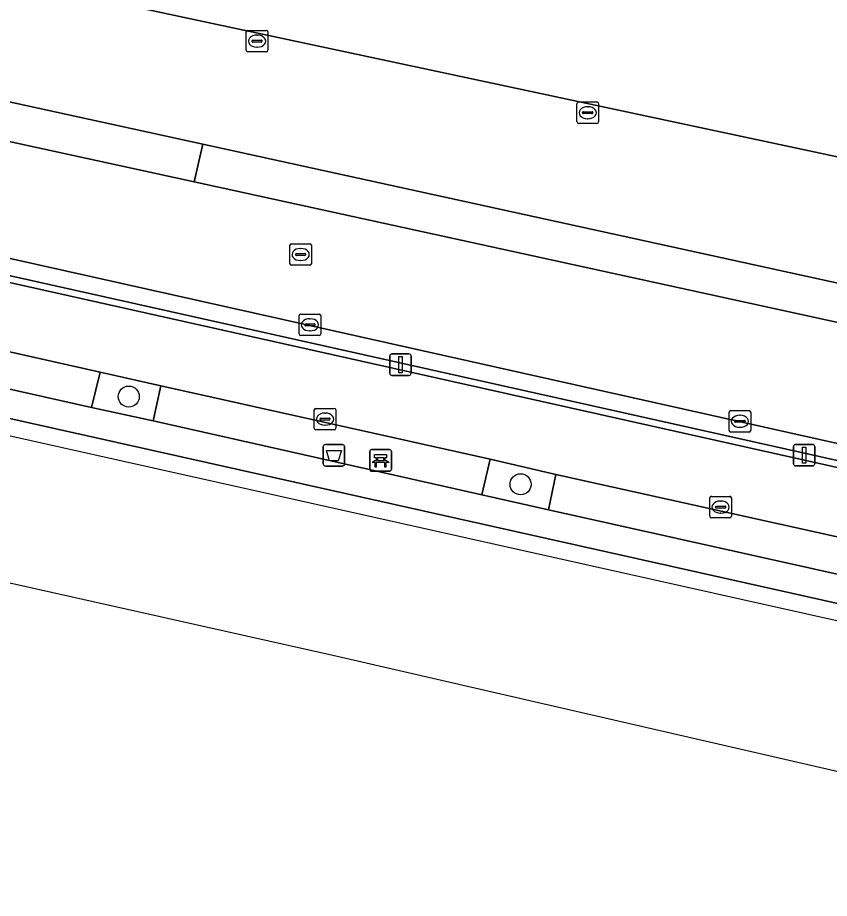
# Model space of a CAD drawing. Extents: x 162172 to 163187, y 382874 to 383685.
# Drawn here: x 162485.43 to 162523.12, y 383006.86 to 383047.77 of the extents above; entities that cross this region are included whole.
import ezdxf

# ---------------------------------------------------------------- set-up
doc = ezdxf.new("R2010")
doc.units = 0
for name, color, linetype in [('IMGEO_Afvalbak', 7, 'Continuous'), ('IMGEO_Bank', 7, 'Continuous'), ('IMGEO_Boom', 7, 'Continuous'), ('IMGEO_Fietspad_open', 7, 'Continuous'), ('IMGEO_Groenvoorziening', 7, 'Continuous'), ('IMGEO_Hek', 7, 'Continuous'), ('IMGEO_Kademuur', 7, 'Continuous'), ('IMGEO_Kolk', 7, 'Continuous'), ('IMGEO_Lichtmast', 7, 'Continuous'), ('IMGEO_Muur', 7, 'Continuous'), ('IMGEO_Parkeervlak_open', 7, 'Continuous'), ('IMGEO_Rijbaan_lokaal_open', 7, 'Continuous'), ('IMGEO_Rioolput', 7, 'Continuous'), ('IMGEO_Verkeerseiland_open', 7, 'Continuous'), ('IMGEO_Voetpad_open', 7, 'Continuous'), ('IMGEO_Waterloop', 7, 'Continuous')]:
    doc.layers.add(name, color=color, linetype=linetype)

msp = doc.modelspace()

# ---------------------------------------------------------------- linework, layer by layer
at = {"layer": 'IMGEO_Afvalbak'}
for p, q in [((162499.721, 383027.942), (162500.511, 383027.942)), ((162500.511, 383027.942), (162499.721, 383027.942)), ((162499.621, 383027.042), (162499.621, 383027.842)), ((162499.621, 383027.842), (162499.621, 383027.042)), ((162500.611, 383027.842), (162500.611, 383027.042)), ((162500.611, 383027.042), (162500.611, 383027.842)), ((162500.511, 383026.942), (162499.721, 383026.942)), ((162499.721, 383026.942), (162500.511, 383026.942))]:
    msp.add_line(p, q, dxfattribs=at)
msp.add_lwpolyline([(162499.764, 383027.656), (162500.468, 383027.656), (162500.319, 383027.186), (162499.913, 383027.186), (162499.764, 383027.656)], dxfattribs=at)
for centre, start, end in [((162499.721, 383027.842), 90, 180), ((162499.721, 383027.842), 90, 180), ((162500.511, 383027.842), 0, 90), ((162500.511, 383027.842), 360, 90), ((162499.721, 383027.042), 180, 270), ((162499.721, 383027.042), 180, 270), ((162500.511, 383027.042), 270, 0), ((162500.511, 383027.042), 270, 0)]:
    msp.add_arc(centre, 0.1, start, end, dxfattribs=at)
at = {"layer": 'IMGEO_Bank'}
for p, q in [((162501.784, 383026.779), (162501.784, 383027.62)), ((162501.784, 383027.62), (162501.784, 383026.779)), ((162501.859, 383027.704), (162502.7, 383027.704)), ((162502.7, 383027.704), (162501.859, 383027.704)), ((162502.784, 383027.629), (162502.784, 383026.788)), ((162502.784, 383026.788), (162502.784, 383027.629)), ((162502.481, 383027.102), (162502.088, 383027.102)), ((162502.093, 383027.21), (162502.093, 383027.316)), ((162502.137, 383027.316), (162502.137, 383027.21)), ((162502.425, 383027.322), (162502.143, 383027.322)), ((162502.143, 383027.204), (162502.425, 383027.204)), ((162502.431, 383027.21), (162502.431, 383027.316)), ((162502.475, 383027.316), (162502.475, 383027.21)), ((162502.709, 383026.704), (162501.868, 383026.704)), ((162501.868, 383026.704), (162502.709, 383026.704))]:
    msp.add_line(p, q, dxfattribs=at)
for points in [[(162502.031, 383027.102), (162501.889, 383027.102), (162502.001, 383027.204), (162502.087, 383027.204)], [(162502.087, 383027.322), (162502.001, 383027.322), (162502.001, 383027.483), (162502.564, 383027.483), (162502.564, 383027.322), (162502.481, 383027.322)], [(162502.081, 383027.095), (162502.081, 383026.888), (162502.038, 383026.888), (162502.038, 383027.095)], [(162502.481, 383027.204), (162502.564, 383027.204), (162502.676, 383027.102), (162502.537, 383027.102)], [(162502.531, 383027.095), (162502.531, 383026.888), (162502.487, 383026.888), (162502.487, 383027.095)]]:
    msp.add_lwpolyline(points, dxfattribs=at)
for centre, radius, start, end in [((162501.862, 383027.626), 0.0779, 92.4484, 184.2845), ((162501.862, 383027.626), 0.0779, 92.4484, 184.2845), ((162502.706, 383027.626), 0.0779, 2.4484, 94.2845), ((162502.706, 383027.626), 0.0779, 2.4484, 94.2845), ((162502.031, 383027.095), 0.00671, 2.8957, 87.1043), ((162502.088, 383027.095), 0.00671, 92.8957, 177.1043), ((162502.086, 383027.315), 0.00671, 2.8957, 87.1043), ((162502.086, 383027.211), 0.00671, 272.8957, 357.1043), ((162502.143, 383027.315), 0.00671, 92.8957, 177.1043), ((162502.143, 383027.211), 0.00671, 182.8957, 267.1043), ((162502.425, 383027.315), 0.00671, 2.8957, 87.1043), ((162502.425, 383027.211), 0.00671, 272.8957, 357.1043), ((162502.482, 383027.315), 0.00671, 92.8957, 177.1043), ((162502.482, 383027.211), 0.00671, 182.8957, 267.1043), ((162502.48, 383027.095), 0.00671, 2.8957, 87.1043), ((162502.537, 383027.095), 0.00671, 92.8957, 177.1043), ((162501.862, 383026.782), 0.0779, 182.4484, 274.2845), ((162501.862, 383026.782), 0.0779, 182.4484, 274.2845), ((162502.706, 383026.782), 0.0779, 272.4484, 4.2845), ((162502.706, 383026.782), 0.0779, 272.4484, 4.2845)]:
    msp.add_arc(centre, radius, start, end, dxfattribs=at)
at = {"layer": 'IMGEO_Boom'}
for centre in [(162490.592, 383030.168), (162508.782, 383026.095)]:
    msp.add_circle(centre, 0.489, dxfattribs=at)
at = {"layer": 'IMGEO_Fietspad_open'}
for points in [[(162549.926, 383021.874), (162543.947, 383023.434), (162543.781, 383022.666), (162543.703, 383022.357), (162314.763, 383073.543)], [(162378.713, 383056.036), (162398.014, 383051.682), (162401.082, 383050.99), (162416.633, 383047.524), (162419.724, 383046.835), (162435.999, 383043.208), (162439.063, 383042.52), (162467.91, 383036.105), (162470.853, 383035.44), (162489.265, 383031.3), (162492.087, 383030.664), (162507.365, 383027.258), (162510.415, 383026.546), (162528.512, 383022.538)]]:
    msp.add_lwpolyline(points, dxfattribs=at)
at = {"layer": 'IMGEO_Groenvoorziening'}
for points in [[(162491.728, 383029.044), (162492.087, 383030.664), (162489.265, 383031.3), (162488.859, 383029.659)], [(162510.072, 383024.91), (162510.415, 383026.546), (162507.365, 383027.258), (162506.987, 383025.602)]]:
    msp.add_lwpolyline(points, close=True, dxfattribs=at)
at = {"layer": 'IMGEO_Hek'}
msp.add_lwpolyline([(162493.634, 383040.136), (162494.028, 383041.886)], dxfattribs=at)
at = {"layer": 'IMGEO_Kademuur'}
msp.add_lwpolyline([(162187.251, 383096.286), (162183.031, 383097.321), (162182.996, 383097.146), (162186.034, 383096.464), (162186.014, 383096.385), (162187.94, 383094.645), (162313.239, 383066.765), (162380.82, 383051.66), (162568.136, 383009.792), (162569.19, 383010.669), (162569.694, 383011.088), (162569.191, 383011.677), (162567.965, 383010.651), (162541.309, 383016.586), (162313.416, 383067.527), (162188.296, 383095.38)], close=True, dxfattribs=at)
at = {"layer": 'IMGEO_Kolk'}
for p, q in [((162496.124, 383047.173), (162496.976, 383047.173)), ((162496.049, 383046.247), (162496.049, 383047.099)), ((162496.537, 383046.953), (162496.562, 383046.953)), ((162497.05, 383047.099), (162497.05, 383046.247)), ((162496.308, 383046.667), (162496.308, 383046.679)), ((162496.746, 383046.63), (162496.348, 383046.63)), ((162496.351, 383046.716), (162496.749, 383046.716)), ((162496.56, 383046.393), (162496.535, 383046.393)), ((162496.792, 383046.679), (162496.792, 383046.667)), ((162496.976, 383046.173), (162496.124, 383046.173)), ((162511.401, 383042.923), (162511.401, 383043.775)), ((162511.476, 383043.849), (162512.328, 383043.849)), ((162511.889, 383043.629), (162511.914, 383043.629)), ((162512.402, 383043.775), (162512.402, 383042.923)), ((162511.66, 383043.343), (162511.66, 383043.355)), ((162512.098, 383043.306), (162511.7, 383043.306)), ((162511.703, 383043.392), (162512.101, 383043.392)), ((162511.912, 383043.069), (162511.887, 383043.069)), ((162512.144, 383043.355), (162512.144, 383043.343)), ((162512.328, 383042.849), (162511.476, 383042.849)), ((162498.501, 383033.074), (162498.501, 383033.926)), ((162498.576, 383034), (162499.428, 383034)), ((162498.989, 383033.78), (162499.014, 383033.78)), ((162499.502, 383033.926), (162499.502, 383033.074)), ((162498.76, 383033.494), (162498.76, 383033.506)), ((162499.198, 383033.457), (162498.8, 383033.457)), ((162498.803, 383033.543), (162499.201, 383033.543)), ((162499.244, 383033.506), (162499.244, 383033.494)), ((162499.428, 383033), (162498.576, 383033)), ((162499.012, 383033.22), (162498.987, 383033.22)), ((162499.281, 383029.62), (162500.133, 383029.62)), ((162499.206, 383028.694), (162499.206, 383029.546)), ((162499.508, 383029.163), (162499.906, 383029.163)), ((162499.694, 383029.4), (162499.719, 383029.4)), ((162500.207, 383029.546), (162500.207, 383028.694)), ((162518.464, 383028.593), (162518.464, 383029.445)), ((162518.539, 383029.519), (162519.391, 383029.519)), ((162518.952, 383029.299), (162518.977, 383029.299)), ((162519.465, 383029.445), (162519.465, 383028.593)), ((162499.465, 383029.114), (162499.465, 383029.126)), ((162499.903, 383029.077), (162499.505, 383029.077)), ((162499.717, 383028.84), (162499.692, 383028.84)), ((162499.949, 383029.126), (162499.949, 383029.114)), ((162518.723, 383029.013), (162518.723, 383029.025)), ((162519.161, 383028.976), (162518.763, 383028.976)), ((162518.766, 383029.062), (162519.164, 383029.062)), ((162518.975, 383028.739), (162518.95, 383028.739)), ((162519.207, 383029.025), (162519.207, 383029.013)), ((162500.133, 383028.62), (162499.281, 383028.62)), ((162519.391, 383028.519), (162518.539, 383028.519)), ((162517.568, 383024.609), (162517.568, 383025.461)), ((162517.643, 383025.535), (162518.495, 383025.535)), ((162518.569, 383025.461), (162518.569, 383024.609)), ((162517.87, 383025.078), (162518.268, 383025.078)), ((162518.056, 383025.315), (162518.081, 383025.315)), ((162517.827, 383025.029), (162517.827, 383025.041)), ((162518.265, 383024.992), (162517.867, 383024.992)), ((162518.079, 383024.755), (162518.054, 383024.755)), ((162518.311, 383025.041), (162518.311, 383025.029)), ((162518.495, 383024.535), (162517.643, 383024.535))]:
    msp.add_line(p, q, dxfattribs=at)
for points in [[(162496.124, 383047.173), (162496.976, 383047.173)], [(162496.049, 383046.247), (162496.049, 383047.099)], [(162497.05, 383047.099), (162497.05, 383046.247)], [(162496.976, 383046.173), (162496.124, 383046.173)], [(162511.401, 383042.923), (162511.401, 383043.775)], [(162511.476, 383043.849), (162512.328, 383043.849)], [(162512.402, 383043.775), (162512.402, 383042.923)], [(162512.328, 383042.849), (162511.476, 383042.849)], [(162498.501, 383033.074), (162498.501, 383033.926)], [(162498.576, 383034), (162499.428, 383034)], [(162499.502, 383033.926), (162499.502, 383033.074)], [(162499.428, 383033), (162498.576, 383033)], [(162499.281, 383029.62), (162500.133, 383029.62)], [(162499.206, 383028.694), (162499.206, 383029.546)], [(162500.207, 383029.546), (162500.207, 383028.694)], [(162518.464, 383028.593), (162518.464, 383029.445)], [(162518.539, 383029.519), (162519.391, 383029.519)], [(162519.465, 383029.445), (162519.465, 383028.593)], [(162500.133, 383028.62), (162499.281, 383028.62)], [(162519.391, 383028.519), (162518.539, 383028.519)], [(162517.568, 383024.609), (162517.568, 383025.461)], [(162517.643, 383025.535), (162518.495, 383025.535)], [(162518.569, 383025.461), (162518.569, 383024.609)], [(162518.495, 383024.535), (162517.643, 383024.535)]]:
    msp.add_lwpolyline(points, dxfattribs=at)
for centre, radius, start, end in [((162496.126, 383047.097), 0.0765, 91.552, 178.448), ((162496.126, 383047.097), 0.0765, 91.552, 178.448), ((162496.974, 383047.097), 0.0765, 1.552, 88.448), ((162496.974, 383047.097), 0.0765, 1.552, 88.448), ((162496.348, 383046.676), 0.0403, 85.8775, 175.7526), ((162496.345, 383046.666), 0.0366, 178.938, 274.7102), ((162496.749, 383046.673), 0.043, 264.8664, 352.4533), ((162496.753, 383046.678), 0.0386, 1.7309, 96.639), ((162496.126, 383046.249), 0.0765, 181.552, 268.448), ((162496.126, 383046.249), 0.0765, 181.552, 268.448), ((162496.974, 383046.249), 0.0765, 271.552, 358.448), ((162496.974, 383046.249), 0.0765, 271.552, 358.448), ((162511.478, 383043.773), 0.0765, 91.552, 178.448), ((162511.478, 383043.773), 0.0765, 91.552, 178.448), ((162512.326, 383043.773), 0.0765, 1.552, 88.448), ((162512.326, 383043.773), 0.0765, 1.552, 88.448), ((162511.7, 383043.352), 0.0403, 85.8775, 175.7526), ((162511.697, 383043.342), 0.0366, 178.938, 274.7102), ((162512.101, 383043.349), 0.043, 264.8664, 352.4533), ((162512.105, 383043.354), 0.0386, 1.7309, 96.639), ((162511.478, 383042.925), 0.0765, 181.552, 268.448), ((162511.478, 383042.925), 0.0765, 181.552, 268.448), ((162512.326, 383042.925), 0.0765, 271.552, 358.448), ((162512.326, 383042.925), 0.0765, 271.552, 358.448), ((162498.578, 383033.924), 0.0765, 91.552, 178.448), ((162498.578, 383033.924), 0.0765, 91.552, 178.448), ((162499.426, 383033.924), 0.0765, 1.552, 88.448), ((162499.426, 383033.924), 0.0765, 1.552, 88.448), ((162498.8, 383033.503), 0.0403, 85.8775, 175.7526), ((162498.797, 383033.493), 0.0366, 178.938, 274.7102), ((162499.201, 383033.5), 0.043, 264.8664, 352.4533), ((162499.205, 383033.505), 0.0386, 1.7309, 96.639), ((162498.578, 383033.076), 0.0765, 181.552, 268.448), ((162498.578, 383033.076), 0.0765, 181.552, 268.448), ((162499.426, 383033.076), 0.0765, 271.552, 358.448), ((162499.426, 383033.076), 0.0765, 271.552, 358.448), ((162499.283, 383029.544), 0.0765, 91.552, 178.448), ((162499.283, 383029.544), 0.0765, 91.552, 178.448), ((162500.131, 383029.544), 0.0765, 1.552, 88.448), ((162500.131, 383029.544), 0.0765, 1.552, 88.448), ((162499.505, 383029.123), 0.0403, 85.8775, 175.7526), ((162499.91, 383029.125), 0.0386, 1.7309, 96.639), ((162518.541, 383029.443), 0.0765, 91.552, 178.448), ((162518.541, 383029.443), 0.0765, 91.552, 178.448), ((162519.389, 383029.443), 0.0765, 1.552, 88.448), ((162519.389, 383029.443), 0.0765, 1.552, 88.448), ((162499.502, 383029.113), 0.0366, 178.938, 274.7102), ((162499.906, 383029.12), 0.043, 264.8664, 352.4533), ((162518.763, 383029.022), 0.0403, 85.8775, 175.7526), ((162518.76, 383029.012), 0.0366, 178.938, 274.7102), ((162519.164, 383029.019), 0.043, 264.8664, 352.4533), ((162519.168, 383029.024), 0.0386, 1.7309, 96.639), ((162499.283, 383028.696), 0.0765, 181.552, 268.448), ((162499.283, 383028.696), 0.0765, 181.552, 268.448), ((162500.131, 383028.696), 0.0765, 271.552, 358.448), ((162500.131, 383028.696), 0.0765, 271.552, 358.448), ((162518.541, 383028.595), 0.0765, 181.552, 268.448), ((162518.541, 383028.595), 0.0765, 181.552, 268.448), ((162519.389, 383028.595), 0.0765, 271.552, 358.448), ((162519.389, 383028.595), 0.0765, 271.552, 358.448), ((162517.645, 383025.459), 0.0765, 91.552, 178.448), ((162517.645, 383025.459), 0.0765, 91.552, 178.448), ((162518.493, 383025.459), 0.0765, 1.552, 88.448), ((162518.493, 383025.459), 0.0765, 1.552, 88.448), ((162517.867, 383025.038), 0.0403, 85.8775, 175.7526), ((162518.272, 383025.04), 0.0386, 1.7309, 96.639), ((162517.864, 383025.028), 0.0366, 178.938, 274.7102), ((162518.268, 383025.035), 0.043, 264.8664, 352.4533), ((162517.645, 383024.611), 0.0765, 181.552, 268.448), ((162517.645, 383024.611), 0.0765, 181.552, 268.448), ((162518.493, 383024.611), 0.0765, 271.552, 358.448), ((162518.493, 383024.611), 0.0765, 271.552, 358.448)]:
    msp.add_arc(centre, radius, start, end, dxfattribs=at)
for centre, major_axis, ratio, start_param, end_param in [((162496.536, 383046.673), (-0.387, 0.002), 0.722429, 4.712389, 7.853982), ((162496.561, 383046.673), (-0.39, 0.002), 0.717154, 1.570796, 4.712389), ((162511.888, 383043.349), (-0.387, 0.002), 0.722429, 4.712389, 7.853982), ((162511.913, 383043.349), (-0.39, 0.002), 0.717154, 1.570796, 4.712389), ((162498.988, 383033.5), (-0.387, 0.002), 0.722429, 4.712389, 7.853982), ((162499.013, 383033.5), (-0.39, 0.002), 0.717154, 1.570796, 4.712389), ((162499.693, 383029.12), (-0.387, 0.002), 0.722429, 4.712389, 7.853982), ((162499.718, 383029.12), (-0.39, 0.002), 0.717154, 1.570796, 4.712389), ((162518.951, 383029.019), (-0.387, 0.002), 0.722429, 4.712389, 7.853982), ((162518.976, 383029.019), (-0.39, 0.002), 0.717154, 1.570796, 4.712389), ((162518.055, 383025.035), (-0.387, 0.002), 0.722429, 4.712389, 7.853982), ((162518.08, 383025.035), (-0.39, 0.002), 0.717154, 1.570796, 4.712389)]:
    msp.add_ellipse(centre, major_axis=major_axis, ratio=ratio, start_param=start_param, end_param=end_param, dxfattribs=at)
at = {"layer": 'IMGEO_Lichtmast'}
for p, q in [((162502.709, 383031.252), (162502.709, 383032.052)), ((162502.709, 383032.052), (162502.709, 383031.252)), ((162502.809, 383032.152), (162503.599, 383032.152)), ((162503.599, 383032.152), (162502.809, 383032.152)), ((162503.699, 383032.052), (162503.699, 383031.252)), ((162503.699, 383031.252), (162503.699, 383032.052)), ((162503.599, 383031.152), (162502.809, 383031.152)), ((162502.809, 383031.152), (162503.599, 383031.152)), ((162521.548, 383027.948), (162522.338, 383027.948)), ((162522.338, 383027.948), (162521.548, 383027.948)), ((162521.448, 383027.048), (162521.448, 383027.848)), ((162521.448, 383027.848), (162521.448, 383027.048)), ((162522.438, 383027.848), (162522.438, 383027.048)), ((162522.438, 383027.048), (162522.438, 383027.848)), ((162522.338, 383026.948), (162521.548, 383026.948)), ((162521.548, 383026.948), (162522.338, 383026.948))]:
    msp.add_line(p, q, dxfattribs=at)
for points in [[(162503.129, 383032.027), (162503.279, 383032.027), (162503.279, 383031.277), (162503.129, 383031.277), (162503.129, 383032.027)], [(162521.868, 383027.823), (162522.018, 383027.823), (162522.018, 383027.073), (162521.868, 383027.073), (162521.868, 383027.823)]]:
    msp.add_lwpolyline(points, dxfattribs=at)
for centre, start, end in [((162502.809, 383032.052), 90, 180), ((162502.809, 383032.052), 90, 180), ((162503.599, 383032.052), 0, 90), ((162503.599, 383032.052), 360, 90), ((162502.809, 383031.252), 180, 270), ((162502.809, 383031.252), 180, 270), ((162503.599, 383031.252), 270, 0), ((162503.599, 383031.252), 270, 0), ((162521.548, 383027.848), 90, 180), ((162521.548, 383027.848), 90, 180), ((162522.338, 383027.848), 0, 90), ((162522.338, 383027.848), 360, 90), ((162521.548, 383027.048), 180, 270), ((162521.548, 383027.048), 180, 270), ((162522.338, 383027.048), 270, 0), ((162522.338, 383027.048), 270, 0)]:
    msp.add_arc(centre, 0.1, start, end, dxfattribs=at)
at = {"layer": 'IMGEO_Muur'}
msp.add_lwpolyline([(162543.781, 383022.666), (162442.682, 383045.253)], dxfattribs=at)
at = {"layer": 'IMGEO_Parkeervlak_open'}
msp.add_lwpolyline([(162449.867, 383057.026), (162448.717, 383051.807), (162494.028, 383041.886), (162537.65, 383032.335), (162538.864, 383038.014)], close=True, dxfattribs=at)
at = {"layer": 'IMGEO_Rijbaan_lokaal_open'}
for points in [[(162411.956, 383056.427), (162396.598, 383059.833), (162392.58, 383060.778), (162392.445, 383060.806), (162389.018, 383061.534), (162267.92, 383088.659), (162234.912, 383095.955), (162234.142, 383092.59), (162256.343, 383087.743), (162265.344, 383085.659), (162267.262, 383085.257), (162369.028, 383062.601), (162385.606, 383058.831), (162387.741, 383058.335), (162387.584, 383057.578), (162396.928, 383055.458), (162397.132, 383056.208), (162398.331, 383055.984), (162434.465, 383047.898), (162434.341, 383047.118), (162442.682, 383045.253), (162442.859, 383046.021), (162536.233, 383025.143)], [(162448.511, 383057.335), (162449.867, 383057.026), (162538.864, 383038.014), (162539.046, 383038.87), (162542.923, 383056.195), (162545.109, 383065.887), (162545.233, 383065.861), (162545.324, 383066.29)], [(162537.469, 383030.557), (162493.634, 383040.136), (162446.913, 383050.345)]]:
    msp.add_lwpolyline(points, dxfattribs=at)
msp.add_lwpolyline([(162387.584, 383057.578), (162267.118, 383084.469), (162267.056, 383084.129), (162314.763, 383073.543), (162543.703, 383022.357), (162543.781, 383022.666), (162442.682, 383045.253), (162434.341, 383047.118), (162396.928, 383055.458)], close=True, dxfattribs=at)
at = {"layer": 'IMGEO_Rioolput'}
for p, q in [((162498.072, 383036.339), (162498.072, 383037.191)), ((162498.147, 383037.265), (162498.999, 383037.265)), ((162498.56, 383037.045), (162498.585, 383037.045)), ((162499.073, 383037.191), (162499.073, 383036.339)), ((162498.331, 383036.759), (162498.331, 383036.771)), ((162498.769, 383036.722), (162498.371, 383036.722)), ((162498.374, 383036.808), (162498.772, 383036.808)), ((162498.815, 383036.771), (162498.815, 383036.759)), ((162498.999, 383036.265), (162498.147, 383036.265)), ((162498.583, 383036.485), (162498.558, 383036.485))]:
    msp.add_line(p, q, dxfattribs=at)
for points in [[(162498.072, 383036.339), (162498.072, 383037.191)], [(162498.147, 383037.265), (162498.999, 383037.265)], [(162499.073, 383037.191), (162499.073, 383036.339)], [(162498.999, 383036.265), (162498.147, 383036.265)]]:
    msp.add_lwpolyline(points, dxfattribs=at)
for centre, radius, start, end in [((162498.149, 383037.189), 0.0765, 91.552, 178.448), ((162498.149, 383037.189), 0.0765, 91.552, 178.448), ((162498.997, 383037.189), 0.0765, 1.552, 88.448), ((162498.997, 383037.189), 0.0765, 1.552, 88.448), ((162498.371, 383036.768), 0.0403, 85.8775, 175.7526), ((162498.368, 383036.758), 0.0366, 178.938, 274.7102), ((162498.772, 383036.765), 0.043, 264.8664, 352.4533), ((162498.776, 383036.77), 0.0386, 1.7309, 96.639), ((162498.149, 383036.341), 0.0765, 181.552, 268.448), ((162498.149, 383036.341), 0.0765, 181.552, 268.448), ((162498.997, 383036.341), 0.0765, 271.552, 358.448), ((162498.997, 383036.341), 0.0765, 271.552, 358.448)]:
    msp.add_arc(centre, radius, start, end, dxfattribs=at)
for centre, major_axis, ratio, start_param, end_param in [((162498.559, 383036.765), (-0.387, 0.002), 0.722429, 4.712389, 7.853982), ((162498.584, 383036.765), (-0.39, 0.002), 0.717154, 1.570796, 4.712389)]:
    msp.add_ellipse(centre, major_axis=major_axis, ratio=ratio, start_param=start_param, end_param=end_param, dxfattribs=at)
at = {"layer": 'IMGEO_Verkeerseiland_open'}
for points in [[(162442.682, 383045.253), (162543.781, 383022.666), (162543.947, 383023.434), (162536.233, 383025.143), (162442.859, 383046.021)], [(162488.859, 383029.659), (162489.265, 383031.3), (162470.853, 383035.44), (162470.52, 383033.772)], [(162507.365, 383027.258), (162492.087, 383030.664), (162491.728, 383029.044), (162506.987, 383025.602)], [(162528.512, 383022.538), (162510.415, 383026.546), (162510.072, 383024.91), (162528.137, 383020.89)]]:
    msp.add_lwpolyline(points, close=True, dxfattribs=at)
at = {"layer": 'IMGEO_Voetpad_open'}
for points in [[(162178.504, 383097.198), (162178.435, 383097.059), (162178.404, 383096.912), (162178.313, 383096.478), (162179.451, 383096.231), (162182.673, 383095.535), (162182.996, 383097.146), (162183.031, 383097.321), (162187.251, 383096.286), (162188.296, 383095.38), (162313.416, 383067.527), (162541.309, 383016.586)], [(162550.376, 383045.454), (162550.714, 383046.937), (162554.686, 383064.7), (162550.374, 383065.662), (162550.171, 383064.753), (162545.002, 383041.552), (162544.152, 383037.734), (162543.402, 383034.365), (162543.521, 383034.285), (162543.441, 383033.959), (162539.733, 383031.879), (162537.65, 383032.335), (162494.028, 383041.886), (162493.634, 383040.136), (162537.469, 383030.557), (162540.007, 383030.034)], [(162446.913, 383050.345), (162493.634, 383040.136), (162494.028, 383041.886), (162448.717, 383051.807), (162449.867, 383057.026), (162448.511, 383057.335)], [(162528.137, 383020.89), (162510.072, 383024.91), (162506.987, 383025.602), (162491.728, 383029.044), (162488.859, 383029.659), (162470.52, 383033.772), (162467.523, 383034.405), (162438.674, 383040.896), (162435.617, 383041.569), (162419.407, 383045.212), (162416.355, 383045.903), (162400.765, 383049.385), (162397.689, 383050.071), (162378.374, 383054.422)]]:
    msp.add_lwpolyline(points, dxfattribs=at)
at = {"layer": 'IMGEO_Waterloop'}
msp.add_lwpolyline([(162549.091, 383006.865), (162500.065, 383018.15), (162405.227, 383039.374), (162253.488, 383073.332), (162171.611, 383091.655), (162174.82, 383097.237), (162175.649, 383097.057), (162178.313, 383096.478), (162179.451, 383096.231), (162182.673, 383095.535), (162182.996, 383097.146), (162186.034, 383096.464), (162186.014, 383096.385), (162187.94, 383094.645), (162313.239, 383066.765), (162380.82, 383051.66), (162568.136, 383009.792)], dxfattribs=at)

doc.saveas('drawing.dxf')
